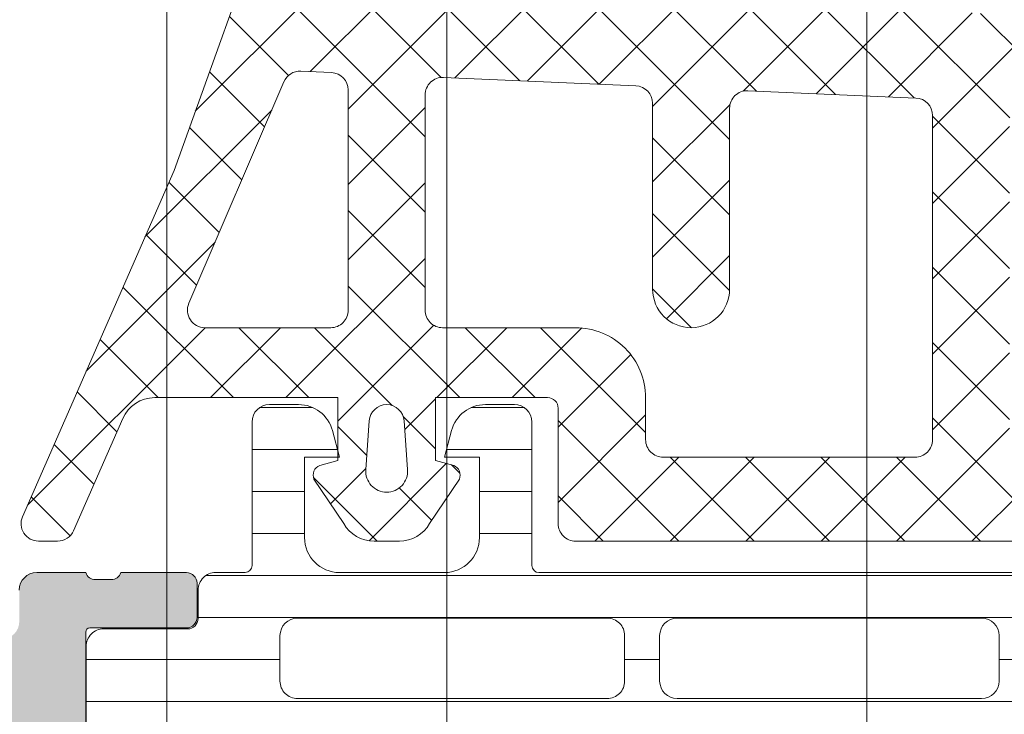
# Model space of a CAD drawing. Header units: millimetres. Extents: x 144573 to 336993, y 74252 to 247042.
# Tile 939 of 1056: x 198244 to 198272, y 231696 to 231716. Entities that reach past the tile are written whole.
import ezdxf

# ---------------------------------------------------------------- set-up
doc = ezdxf.new("R2010")
doc.units = ezdxf.units.MM
doc.layers.add('FASÁDA DETAILNÍ', color=255, linetype='Continuous', lineweight=0)
pattern_1 = [(135, (223145.3692754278, 214980.7191690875), (-1.077630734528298, -1.077630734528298), []), (225, (223145.3692754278, 214980.7191690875), (1.077630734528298, -1.077630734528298), [])]

msp = doc.modelspace()

# ---------------------------------------------------------------- hatches: boundary and pattern name
at = {"layer": 'FASÁDA DETAILNÍ'}
h = msp.add_hatch(color=256, dxfattribs=at)
edge = h.paths.add_edge_path()
edge.add_arc((198234.0512395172, 231745.2190329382), 0.5000674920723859, 90.00773245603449, 179.9922675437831, ccw=False)
edge.add_line((198234.0511720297, 231745.7191004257), (198238.0511720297, 231745.7191004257))
edge.add_arc((198238.0511045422, 231745.2190329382), 0.5000674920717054, 360.0077324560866, 449.99226754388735, ccw=False)
edge.add_line((198238.5511720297, 231745.2191004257), (198238.5511720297, 231743.9190515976))
edge.add_arc((198238.0511351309, 231743.9190884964), 0.5000369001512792, 270.0042279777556, 359.99577202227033, ccw=False)
edge.add_line((198238.0511720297, 231743.4190515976), (198237.5511720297, 231743.4190515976))
edge.add_line((198237.5511720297, 231743.4190515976), (198237.5511720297, 231744.4190515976))
edge.add_line((198237.5511720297, 231744.4190515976), (198236.0511720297, 231744.4190515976))
edge.add_arc((198236.051135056, 231743.4190885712), 0.9999630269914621, 449.9978814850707, 540.0021185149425)
edge.add_line((198235.0511720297, 231743.4190515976), (198235.0511720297, 231739.4190515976))
edge.add_arc((198236.0512488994, 231739.4191284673), 1.000076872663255, 180.0044039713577, 269.9955960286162)
edge.add_line((198236.0511720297, 231738.4190515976), (198237.5511720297, 231738.4190515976))
edge.add_line((198237.5511720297, 231738.4190515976), (198237.5511720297, 231739.4190515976))
edge.add_line((198237.5511720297, 231739.4190515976), (198238.0511720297, 231739.4190515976))
edge.add_arc((198238.0512295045, 231738.9191090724), 0.4999425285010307, -0.006586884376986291, 90.0065868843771, ccw=False)
edge.add_line((198238.5511720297, 231738.9190515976), (198238.5511720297, 231736.1190638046))
edge.add_arc((198238.0511720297, 231736.1190638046), 0.5000000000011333, 270.0000000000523, 360.0000000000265, ccw=False)
edge.add_line((198238.0511720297, 231735.6190638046), (198237.8511720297, 231735.6190638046))
edge.add_arc((198237.8511720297, 231736.1190638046), 0.5000000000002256, 179.9999999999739, 269.99999999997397, ccw=False)
edge.add_line((198237.3511720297, 231736.1190638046), (198237.3511720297, 231736.6190638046))
edge.add_arc((198236.8511369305, 231736.6190287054), 0.500035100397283, 360.0040217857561, 449.9959782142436)
edge.add_line((198236.8511720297, 231737.1190638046), (198236.051168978, 231737.1190638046))
edge.add_arc((198236.0511855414, 231736.6190472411), 0.5000165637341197, 90.00189796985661, 179.9981020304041)
edge.add_line((198235.551168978, 231736.6190638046), (198235.551168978, 231705.3190699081))
edge.add_line((198235.551168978, 231705.3190699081), (198235.98356561, 231699.2806122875))
edge.add_arc((198236.9827852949, 231699.3190683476), 0.9999594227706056, 182.2040028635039, 269.9999999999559)
edge.add_line((198236.9827852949, 231698.3191089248), (198243.6512375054, 231698.3191089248))
edge.add_arc((198243.6512375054, 231698.8191089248), 0.5000000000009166, 270.0000000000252, 359.9999999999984)
edge.add_line((198244.1512375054, 231698.8191089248), (198244.1512375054, 231699.7191089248))
edge.add_arc((198244.6512375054, 231699.7191089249), 0.5000000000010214, 90.00000000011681, 180.0000000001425, ccw=False)
edge.add_line((198244.6512375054, 231700.2191089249), (198246.0512390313, 231700.2191089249))
edge.add_arc((198246.3187596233, 231700.2979453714), 0.278895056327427, 196.4198764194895, 271.1645893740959)
edge.add_line((198246.3244280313, 231700.0191079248), (198246.7780220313, 231700.0191079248))
edge.add_arc((198246.7836826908, 231700.2979760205), 0.2789255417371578, 268.8371299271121, 343.5754054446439)
edge.add_line((198247.0512260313, 231700.2191089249), (198248.9312370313, 231700.2191089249))
edge.add_arc((198248.9312370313, 231699.9191089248), 0.3000000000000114, 360.00000000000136, 450, ccw=False)
edge.add_line((198249.2312370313, 231699.9191089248), (198249.2312370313, 231698.9391346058))
edge.add_arc((198248.9312370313, 231698.9391346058), 0.2999999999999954, 270.0000000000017, 360.00000000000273, ccw=False)
edge.add_line((198248.9312370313, 231698.6391346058), (198246.1712390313, 231698.6391346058))
edge.add_arc((198246.1712390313, 231698.5191346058), 0.1200000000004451, 449.9999999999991, 540)
edge.add_line((198246.0512390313, 231698.5191346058), (198246.0512390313, 231694.2191089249))
edge.add_arc((198246.5512390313, 231694.2191089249), 0.5000000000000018, 179.9999999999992, 269.9999999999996)
edge.add_line((198246.5512390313, 231693.7191089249), (198247.2512390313, 231693.7191089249))
edge.add_line((198247.2512390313, 231693.7191089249), (198249.6440593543, 231695.1006043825))
edge.add_arc((198249.7131192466, 231694.9809891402), 0.1381197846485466, -1.0322764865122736e-10, 119.9999999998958, ccw=False)
edge.add_line((198249.8512390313, 231694.9809891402), (198249.8512390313, 231691.2191089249))
edge.add_arc((198251.8512390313, 231691.2191089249), 1.999999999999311, 180.0000000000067, 270.0000000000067)
edge.add_line((198251.8512390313, 231689.2191089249), (198252.419234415, 231689.2191089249))
edge.add_arc((198252.419234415, 231688.7191089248), 0.5000000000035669, 415.52092823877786, 449.99999999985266, ccw=False)
edge.add_arc((198249.8717611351, 231685.0096103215), 4.999999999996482, 365.34922800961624, 415.5209282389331, ccw=False)
edge.add_arc((198254.7131123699, 231685.4572287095), 0.1381197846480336, 240.0000000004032, 367.70243749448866, ccw=False)
edge.add_line((198254.6440524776, 231685.3376134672), (198252.2512321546, 231686.7191089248))
edge.add_line((198252.2512321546, 231686.7191089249), (198251.5512321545, 231686.7191089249))
edge.add_arc((198251.5512321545, 231686.2191089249), 0.5, 450, 540)
edge.add_line((198251.0512321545, 231686.2191089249), (198251.0512321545, 231681.9190832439))
edge.add_arc((198251.1712321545, 231681.9190832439), 0.1199999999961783, 180, 269.9999999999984)
edge.add_line((198251.1712321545, 231681.7990832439), (198253.9312301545, 231681.7990832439))
edge.add_arc((198253.9312301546, 231681.4990832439), 0.2999999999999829, 0, 90.00000000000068, ccw=False)
edge.add_line((198254.2312301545, 231681.4990832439), (198254.2312301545, 231680.5191089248))
edge.add_arc((198253.9312301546, 231680.5191089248), 0.300000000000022, 270.00000000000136, 360, ccw=False)
edge.add_line((198253.9312301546, 231680.2191089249), (198252.0512191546, 231680.2191089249))
edge.add_arc((198251.783675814, 231680.1402418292), 0.2789255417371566, 376.4245945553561, 451.1628700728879)
edge.add_line((198251.7780151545, 231680.4191099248), (198251.3244211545, 231680.4191099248))
edge.add_arc((198251.3187527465, 231680.1402724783), 0.2788950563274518, 448.8354106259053, 523.5801235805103)
edge.add_line((198251.0512321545, 231680.2191089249), (198248.0511736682, 231680.2191089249))
edge.add_line((198248.0511736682, 231680.2191089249), (198247.3510707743, 231680.9191812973))
edge.add_line((198247.3510707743, 231680.9191812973), (198247.3510707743, 231681.5191874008))
edge.add_line((198247.3510707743, 231681.5191874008), (198248.9510768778, 231681.5191874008))
edge.add_arc((198248.9510674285, 231682.0191968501), 0.5000094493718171, 270.0010827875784, 359.9989172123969)
edge.add_line((198249.4510768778, 231682.0191874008), (198249.4510768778, 231682.4146154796))
edge.add_arc((198248.9510768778, 231682.4146154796), 0.5000000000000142, 360.0000000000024, 375.0000000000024)
edge.add_line((198249.4340397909, 231682.5440250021), (198249.0498309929, 231683.9779117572))
edge.add_arc((198248.0839051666, 231683.7190927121), 1.000000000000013, 375.0000000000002, 450.0000000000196)
edge.add_line((198248.0839051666, 231684.7190927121), (198242.3510829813, 231684.7190927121))
edge.add_line((198242.3510829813, 231684.7190927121), (198242.3510829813, 231681.5191874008))
edge.add_line((198242.3510829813, 231681.5191874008), (198243.1510707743, 231681.5191874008))
edge.add_line((198243.1510707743, 231681.5191874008), (198243.1510707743, 231680.9191812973))
edge.add_line((198243.1510707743, 231680.9191812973), (198241.9386379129, 231680.2191996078))
edge.add_line((198241.9386379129, 231680.2191996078), (198240.8510829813, 231680.2191996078))
edge.add_line((198240.8510829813, 231680.2191996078), (198240.8510829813, 231695.2191089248))
edge.add_arc((198240.3510829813, 231695.2191089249), 0.5000000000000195, 359.9999999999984, 450.0000000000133)
edge.add_line((198240.3510829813, 231695.7191089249), (198234.5511720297, 231695.7191089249))
edge.add_arc((198234.5511720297, 231696.7191089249), 1, 180, 270.00000000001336, ccw=False)
edge.add_line((198233.5511720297, 231696.7191089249), (198233.5511720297, 231745.2191004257))
edge = h.paths.add_edge_path(flags=16)
edge.add_line((198243.1510707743, 231686.3190927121), (198247.5510707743, 231686.3190927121))
edge.add_arc((198247.5510707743, 231686.8190927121), 0.5000000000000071, 270.0000000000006, 359.9999999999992)
edge.add_line((198248.0510707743, 231686.8190927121), (198248.0510707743, 231691.2190927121))
edge.add_arc((198247.5510707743, 231691.2190927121), 0.4999999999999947, 359.9999999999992, 450.0000000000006)
edge.add_line((198247.5510707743, 231691.7190927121), (198243.1510707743, 231691.7190927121))
edge.add_arc((198243.1510707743, 231691.2190927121), 0.5, 450, 540)
edge.add_line((198242.6510707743, 231691.2190927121), (198242.6510707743, 231686.8190927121))
edge.add_arc((198243.1510707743, 231686.8190927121), 0.4999999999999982, 180, 270.0000000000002)
h = msp.add_hatch(dxfattribs=at)
h.set_pattern_fill('ANSI37', color=256, scale=0.48, angle=90, style=0)
h.set_pattern_definition(pattern_1)
edge = h.paths.add_edge_path(flags=16)
edge.add_line((198255.1498950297, 231704.5548064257), (198255.2496390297, 231703.1619524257))
edge.add_arc((198254.6511721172, 231703.119094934), 0.599999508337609, -90.00000835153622, 4.09608051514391, ccw=False)
edge.add_arc((198254.6511719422, 231703.119094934), 0.5999995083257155, 175.9039194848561, 270.00000835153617, ccw=False)
edge.add_line((198254.0527050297, 231703.1619524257), (198254.1524490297, 231704.5548064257))
edge.add_arc((198254.6511720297, 231704.5190919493), 0.5000001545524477, 4.096064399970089, 175.9039356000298, ccw=False)
edge = h.paths.add_edge_path(flags=16)
edge.add_arc((198253.0511754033, 231707.7191000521), 0.4999996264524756, -90.00004280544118, 4.2805441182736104e-05, ccw=False)
edge.add_line((198253.0511750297, 231707.2191004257), (198249.4574900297, 231707.2191004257))
edge.add_arc((198249.4574900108, 231707.7191007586), 0.5000003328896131, 156.7819733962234, 270.00000216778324, ccw=False)
edge.add_line((198248.9979840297, 231707.9162164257), (198251.7138620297, 231714.2473184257))
edge.add_arc((198252.173367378, 231714.050202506), 0.4999998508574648, 87.49988936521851, 156.7819182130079, ccw=False)
edge.add_line((198252.1951780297, 231714.5497264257), (198253.0729850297, 231714.5114004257))
edge.add_arc((198253.0511755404, 231714.0118768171), 0.4999994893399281, -4.485651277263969e-05, 87.50002088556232, ccw=False)
edge.add_line((198253.5511750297, 231714.0118764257), (198253.5511750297, 231707.7191004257))
edge = h.paths.add_edge_path(flags=16)
edge.add_line((198278.6050940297, 231713.1272624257), (198282.7537640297, 231704.2304094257))
edge.add_arc((198282.3006102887, 231704.0191002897), 0.4999998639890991, -90.00002967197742, 25.00000791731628, ccw=False)
edge.add_line((198282.3006100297, 231703.5191004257), (198272.9511750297, 231703.5191004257))
edge.add_arc((198272.9511746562, 231704.0191000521), 0.4999996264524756, 179.9999571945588, 270.0000428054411, ccw=False)
edge.add_line((198272.4511750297, 231704.0191004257), (198272.4511750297, 231713.1430234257))
edge.add_arc((198272.9511750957, 231713.1430232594), 0.5000000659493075, 87.49997275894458, 179.9999809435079, ccw=False)
edge.add_line((198272.9729850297, 231713.6425474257), (198278.1737490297, 231713.4154774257))
edge.add_arc((198278.1519393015, 231712.9159520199), 0.5000012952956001, 25.000091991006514, 87.50000252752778, ccw=False)
edge = h.paths.add_edge_path(flags=16)
edge.add_arc((198269.7511754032, 231704.0191000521), 0.4999996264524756, -90.00004280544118, 4.2805441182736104e-05, ccw=False)
edge.add_line((198269.7511750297, 231703.5191004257), (198262.5511750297, 231703.5191004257))
edge.add_arc((198262.5511746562, 231704.0191000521), 0.4999996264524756, 179.9999571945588, 270.0000428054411, ccw=False)
edge.add_line((198262.0511750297, 231704.0191004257), (198262.0511750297, 231705.2191004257))
edge.add_arc((198260.0511765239, 231705.2191019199), 1.999998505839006, 359.9999571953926, 450.0000428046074)
edge.add_line((198260.0511750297, 231707.2191004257), (198256.2511750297, 231707.2191004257))
edge.add_arc((198256.2511746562, 231707.7191000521), 0.4999996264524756, 179.9999571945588, 270.0000428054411, ccw=False)
edge.add_line((198255.7511750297, 231707.7191004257), (198255.7511750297, 231713.8721614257))
edge.add_arc((198256.2511750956, 231713.8721612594), 0.5000000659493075, 87.49997275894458, 179.9999809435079, ccw=False)
edge.add_line((198256.2729850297, 231714.3716854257), (198261.7729850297, 231714.1315504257))
edge.add_arc((198261.7511755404, 231713.6320268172), 0.499999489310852, -4.485984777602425e-05, 87.50002088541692, ccw=False)
edge.add_line((198262.2511750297, 231713.6320264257), (198262.2511750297, 231708.3191004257))
edge.add_arc((198263.3511750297, 231708.3191004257), 1.100000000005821, 180, 360)
edge.add_line((198264.4511750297, 231708.3191004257), (198264.4511750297, 231713.4923114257))
edge.add_arc((198264.9511750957, 231713.4923112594), 0.5000000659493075, 87.49997275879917, 179.999980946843, ccw=False)
edge.add_line((198264.9729850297, 231713.9918354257), (198269.7729850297, 231713.7822624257))
edge.add_arc((198269.7511755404, 231713.2827388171), 0.4999994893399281, -4.485651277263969e-05, 87.50002088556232, ccw=False)
edge.add_line((198270.2511750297, 231713.2827384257), (198270.2511750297, 231704.0191004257))
edge = h.paths.add_edge_path()
edge.add_line((198284.9642280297, 231705.4055574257), (198280.8663790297, 231714.1934234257))
edge.add_ellipse((198278.1474536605, 231712.9255659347), major_axis=(-3.000002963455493, 0), ratio=1, start_angle=205.0000306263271, end_angle=267.4999411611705)
edge.add_line((198278.2783150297, 231715.9227134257), (198277.6293650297, 231715.9510474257))
edge.add_ellipse((198277.651174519, 231716.4505710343), major_axis=(-0.4999994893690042, 0), ratio=1, start_angle=-4.485317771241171e-05, end_angle=87.50002088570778, ccw=False)
edge.add_line((198277.1511750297, 231716.4505714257), (198277.1511750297, 231717.4191004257))
edge.add_ellipse((198277.0511751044, 231717.4191005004), major_axis=(-0.09999992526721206, 0), ratio=1, start_angle=179.9999571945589, end_angle=270.0000428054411)
edge.add_line((198277.0511750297, 231717.5191004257), (198276.4511750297, 231717.5191004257))
edge.add_ellipse((198276.451174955, 231717.4191005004), major_axis=(-0.0999999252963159, 0), ratio=1, start_angle=-90.0000428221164, end_angle=4.278876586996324e-05)
edge.add_line((198276.3511750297, 231717.4191004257), (198276.3511750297, 231716.5160624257))
edge.add_ellipse((198275.8511749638, 231716.516062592), major_axis=(-0.5000000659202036, 0), ratio=1, start_angle=87.49997275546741, end_angle=179.999980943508, ccw=False)
edge.add_line((198275.8293650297, 231716.0165384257), (198266.9290710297, 231716.4103764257))
edge.add_ellipse((198266.9511751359, 231716.9098877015), major_axis=(-0.5000001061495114, 0), ratio=1, start_angle=-8.298944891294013e-05, end_angle=87.46623077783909, ccw=False)
edge.add_line((198266.4511750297, 231716.9098884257), (198266.4511750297, 231717.5191004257))
edge.add_ellipse((198266.3511751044, 231717.5191005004), major_axis=(-0.0999999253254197, 0), ratio=1, start_angle=179.9999572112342, end_angle=270.0000427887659)
edge.add_line((198266.3511750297, 231717.6191004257), (198265.7511750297, 231717.6191004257))
edge.add_ellipse((198265.751174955, 231717.5191005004), major_axis=(-0.09999992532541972, 0), ratio=1, start_angle=-90.00004280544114, end_angle=4.278876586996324e-05)
edge.add_line((198265.6511750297, 231717.5191004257), (198265.6511750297, 231716.9895384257))
edge.add_ellipse((198265.1511745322, 231716.98953812), major_axis=(-0.5000004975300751, 0), ratio=1, start_angle=87.46630200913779, end_angle=180.0000350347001, ccw=False)
edge.add_line((198265.1290710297, 231716.4900264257), (198253.5888460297, 231717.0006824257))
edge.add_ellipse((198253.6106555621, 231717.5002070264), major_axis=(-0.5000004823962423, 0), ratio=1, start_angle=-3.217057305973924, end_angle=87.50002091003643, ccw=False)
edge.add_line((198253.1114430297, 231717.5282664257), (198253.4000060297, 231722.6620094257))
edge.add_ellipse((198253.8104240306, 231722.5464540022), major_axis=(-0.4263754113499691, 0), ratio=1, start_angle=200.7589723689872, end_angle=344.2751455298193, ccw=False)
edge.add_line((198254.2091190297, 231722.6975774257), (198254.2078790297, 231722.4649744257))
edge.add_line((198254.2078790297, 231722.4649744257), (198253.9097410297, 231720.5823954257))
edge.add_line((198253.9097410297, 231720.5823954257), (198254.3101670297, 231717.7331104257))
edge.add_ellipse((198254.6072476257, 231717.7748610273), major_axis=(-0.2999999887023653, 0), ratio=1, start_angle=7.999744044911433, end_angle=124.5977463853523)
edge.add_ellipse((198253.0741342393, 231719.9974321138), major_axis=(-3.000047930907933, 0), ratio=1, start_angle=124.5976412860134, end_angle=198.0084245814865)
edge.add_line((198255.9272130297, 231720.9249174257), (198255.2936370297, 231723.1798084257))
edge.add_ellipse((198254.5184245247, 231723.0188788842), major_axis=(-0.7917403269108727, 0), ratio=1, start_angle=191.727689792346, end_angle=263.201653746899)
edge.add_line((198254.6121470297, 231723.8050524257), (198253.5539370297, 231723.8062734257))
edge.add_ellipse((198253.6830612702, 231722.6271872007), major_axis=(-1.186135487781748, 0), ratio=1, start_angle=276.2496781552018, end_angle=341.3444235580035)
edge.add_line((198252.5592470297, 231723.0066064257), (198251.4649140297, 231719.7652664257))
edge.add_line((198251.4649140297, 231719.7652664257), (198248.5751360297, 231711.7154714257))
edge.add_line((198248.5751360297, 231711.7154714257), (198244.2423270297, 231701.8175944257))
edge.add_ellipse((198244.7013360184, 231701.6193243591), major_axis=(-0.5000002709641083, 0), ratio=1, start_angle=-23.36204948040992, end_angle=89.93342362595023)
edge.add_line((198244.7007550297, 231701.1193244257), (198245.2474560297, 231701.1186894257))
edge.add_ellipse((198245.2480363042, 231701.6186895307), major_axis=(-0.5000004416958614, 0), ratio=1, start_angle=89.93350548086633, end_angle=156.0791754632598)
edge.add_line((198245.7050900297, 231701.4159524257), (198247.1068460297, 231704.6199554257))
edge.add_ellipse((198248.022987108, 231704.219101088), major_axis=(-0.9999993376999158, 0), ratio=1, start_angle=269.9999471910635, end_angle=336.3683852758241, ccw=False)
edge.add_line((198248.0229880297, 231705.2191004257), (198253.2509300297, 231705.2191004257))
edge.add_line((198253.2509300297, 231705.2191004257), (198253.2509390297, 231703.4196214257))
edge.add_line((198253.2509390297, 231703.4196214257), (198252.7361380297, 231703.2816794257))
edge.add_ellipse((198252.8509032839, 231703.0045254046), major_axis=(-0.2999756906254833, 0), ratio=1, start_angle=-67.50629974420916, end_angle=22.50356669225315)
edge.add_line((198252.5737690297, 231702.8897124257), (198253.4229360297, 231701.6195854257))
edge.add_ellipse((198254.288800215, 231702.1193061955), major_axis=(-0.9997207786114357, 0), ratio=1, start_angle=29.99076069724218, end_angle=90.00761184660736)
edge.add_line((198254.2889330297, 231701.1195854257), (198255.0132940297, 231701.1196164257))
edge.add_ellipse((198255.0130859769, 231702.1193542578), major_axis=(-0.9997378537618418, 0), ratio=1, start_angle=90.01192367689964, end_angle=150.0086750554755)
edge.add_line((198255.8789600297, 231701.6196164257), (198256.7281270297, 231702.8897124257))
edge.add_ellipse((198256.4509795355, 231703.0045243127), major_axis=(-0.2999875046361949, 0), ratio=1, start_angle=157.4975938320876, end_angle=247.5013961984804)
edge.add_line((198256.5657730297, 231703.2816794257), (198256.0509570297, 231703.4196514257))
edge.add_line((198256.0509570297, 231703.4196514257), (198256.0509490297, 231705.2191004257))
edge.add_line((198256.0509490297, 231705.2191004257), (198259.2511760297, 231705.2191004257))
edge.add_ellipse((198259.2511762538, 231704.9191006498), major_axis=(-0.2999997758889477, 0), ratio=1, start_angle=179.9999572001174, end_angle=270.0000428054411, ccw=False)
edge.add_line((198259.5511760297, 231704.9191004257), (198259.5511760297, 231701.6191044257))
edge.add_ellipse((198260.0511756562, 231701.6191040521), major_axis=(-0.4999996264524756, 0), ratio=1, start_angle=-4.280544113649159e-05, end_angle=90.00004280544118)
edge.add_line((198260.0511760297, 231701.1191044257), (198286.9487980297, 231701.1191044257))
edge.add_line((198286.9487980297, 231701.1191044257), (198287.8439160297, 231702.6694964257))
edge.add_ellipse((198287.4109034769, 231702.9194965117), major_axis=(-0.4999999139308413, 0), ratio=1, start_angle=149.9999829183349, end_angle=269.9999366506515)
edge.add_line((198287.4109040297, 231703.4194964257), (198287.4109040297, 231705.1168674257))
edge.add_line((198287.4109040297, 231705.1168674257), (198285.4173820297, 231705.1168674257))
edge.add_ellipse((198285.4173816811, 231705.6168676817), major_axis=(-0.5000002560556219, 0), ratio=1, start_angle=25.000128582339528, end_angle=90.00003995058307, ccw=False)
h = msp.add_hatch(dxfattribs=at)
h.set_pattern_fill('ANSI37', color=256, scale=0.48, angle=90, style=0)
h.set_pattern_definition(pattern_1)
edge = h.paths.add_edge_path(flags=16)
edge.add_line((198255.1498950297, 231704.5548062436), (198255.2496390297, 231703.1619522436))
edge.add_arc((198254.6511721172, 231703.1190947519), 0.599999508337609, -90.00000835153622, 4.09608051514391, ccw=False)
edge.add_arc((198254.6511719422, 231703.1190947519), 0.5999995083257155, 175.9039194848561, 270.00000835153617, ccw=False)
edge.add_line((198254.0527050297, 231703.1619522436), (198254.1524490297, 231704.5548062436))
edge.add_arc((198254.6511720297, 231704.5190917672), 0.5000001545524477, 4.096064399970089, 175.9039356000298, ccw=False)
edge = h.paths.add_edge_path(flags=16)
edge.add_arc((198253.0511754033, 231707.7190998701), 0.4999996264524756, -90.00004280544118, 4.2805441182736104e-05, ccw=False)
edge.add_line((198253.0511750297, 231707.2191002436), (198249.4574900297, 231707.2191002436))
edge.add_arc((198249.4574900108, 231707.7191005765), 0.5000003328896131, 156.7819733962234, 270.00000216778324, ccw=False)
edge.add_line((198248.9979840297, 231707.9162162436), (198251.7138620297, 231714.2473182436))
edge.add_arc((198252.173367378, 231714.050202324), 0.4999998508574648, 87.49988936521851, 156.7819182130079, ccw=False)
edge.add_line((198252.1951780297, 231714.5497262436), (198253.0729850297, 231714.5114002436))
edge.add_arc((198253.0511755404, 231714.011876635), 0.4999994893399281, -4.485651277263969e-05, 87.50002088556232, ccw=False)
edge.add_line((198253.5511750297, 231714.0118762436), (198253.5511750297, 231707.7191002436))
edge = h.paths.add_edge_path(flags=16)
edge.add_line((198278.6050940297, 231713.1272622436), (198282.7537640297, 231704.2304092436))
edge.add_arc((198282.3006102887, 231704.0191001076), 0.4999998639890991, -90.00002967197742, 25.00000791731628, ccw=False)
edge.add_line((198282.3006100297, 231703.5191002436), (198272.9511750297, 231703.5191002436))
edge.add_arc((198272.9511746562, 231704.0190998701), 0.4999996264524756, 179.9999571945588, 270.0000428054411, ccw=False)
edge.add_line((198272.4511750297, 231704.0191002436), (198272.4511750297, 231713.1430232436))
edge.add_arc((198272.9511750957, 231713.1430230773), 0.5000000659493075, 87.49997275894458, 179.9999809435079, ccw=False)
edge.add_line((198272.9729850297, 231713.6425472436), (198278.1737490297, 231713.4154772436))
edge.add_arc((198278.1519393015, 231712.9159518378), 0.5000012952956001, 25.000091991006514, 87.50000252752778, ccw=False)
edge = h.paths.add_edge_path(flags=16)
edge.add_arc((198269.7511754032, 231704.0190998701), 0.4999996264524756, -90.00004280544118, 4.2805441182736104e-05, ccw=False)
edge.add_line((198269.7511750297, 231703.5191002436), (198262.5511750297, 231703.5191002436))
edge.add_arc((198262.5511746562, 231704.0190998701), 0.4999996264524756, 179.9999571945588, 270.0000428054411, ccw=False)
edge.add_line((198262.0511750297, 231704.0191002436), (198262.0511750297, 231705.2191002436))
edge.add_arc((198260.0511765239, 231705.2191017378), 1.999998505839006, 359.9999571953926, 450.0000428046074)
edge.add_line((198260.0511750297, 231707.2191002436), (198256.2511750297, 231707.2191002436))
edge.add_arc((198256.2511746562, 231707.7190998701), 0.4999996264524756, 179.9999571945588, 270.0000428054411, ccw=False)
edge.add_line((198255.7511750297, 231707.7191002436), (198255.7511750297, 231713.8721612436))
edge.add_arc((198256.2511750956, 231713.8721610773), 0.5000000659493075, 87.49997275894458, 179.9999809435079, ccw=False)
edge.add_line((198256.2729850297, 231714.3716852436), (198261.7729850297, 231714.1315502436))
edge.add_arc((198261.7511755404, 231713.6320266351), 0.499999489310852, -4.485984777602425e-05, 87.50002088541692, ccw=False)
edge.add_line((198262.2511750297, 231713.6320262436), (198262.2511750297, 231708.3191002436))
edge.add_arc((198263.3511750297, 231708.3191002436), 1.100000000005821, 180, 360)
edge.add_line((198264.4511750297, 231708.3191002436), (198264.4511750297, 231713.4923112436))
edge.add_arc((198264.9511750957, 231713.4923110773), 0.5000000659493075, 87.49997275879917, 179.999980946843, ccw=False)
edge.add_line((198264.9729850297, 231713.9918352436), (198269.7729850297, 231713.7822622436))
edge.add_arc((198269.7511755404, 231713.2827386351), 0.4999994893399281, -4.485651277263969e-05, 87.50002088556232, ccw=False)
edge.add_line((198270.2511750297, 231713.2827382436), (198270.2511750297, 231704.0191002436))
edge = h.paths.add_edge_path()
edge.add_line((198284.9642280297, 231705.4055572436), (198280.8663790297, 231714.1934232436))
edge.add_ellipse((198278.1474536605, 231712.9255657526), major_axis=(-3.000002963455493, 0), ratio=1, start_angle=205.0000306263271, end_angle=267.4999411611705)
edge.add_line((198278.2783150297, 231715.9227132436), (198277.6293650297, 231715.9510472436))
edge.add_ellipse((198277.651174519, 231716.4505708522), major_axis=(-0.4999994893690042, 0), ratio=1, start_angle=-4.485317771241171e-05, end_angle=87.50002088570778, ccw=False)
edge.add_line((198277.1511750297, 231716.4505712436), (198277.1511750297, 231717.4191002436))
edge.add_ellipse((198277.0511751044, 231717.4191003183), major_axis=(-0.09999992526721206, 0), ratio=1, start_angle=179.9999571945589, end_angle=270.0000428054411)
edge.add_line((198277.0511750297, 231717.5191002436), (198276.4511750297, 231717.5191002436))
edge.add_ellipse((198276.451174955, 231717.4191003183), major_axis=(-0.0999999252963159, 0), ratio=1, start_angle=-90.0000428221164, end_angle=4.278876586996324e-05)
edge.add_line((198276.3511750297, 231717.4191002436), (198276.3511750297, 231716.5160622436))
edge.add_ellipse((198275.8511749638, 231716.5160624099), major_axis=(-0.5000000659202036, 0), ratio=1, start_angle=87.49997275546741, end_angle=179.999980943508, ccw=False)
edge.add_line((198275.8293650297, 231716.0165382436), (198266.9290710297, 231716.4103762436))
edge.add_ellipse((198266.9511751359, 231716.9098875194), major_axis=(-0.5000001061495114, 0), ratio=1, start_angle=-8.298944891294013e-05, end_angle=87.46623077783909, ccw=False)
edge.add_line((198266.4511750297, 231716.9098882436), (198266.4511750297, 231717.5191002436))
edge.add_ellipse((198266.3511751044, 231717.5191003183), major_axis=(-0.0999999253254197, 0), ratio=1, start_angle=179.9999572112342, end_angle=270.0000427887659)
edge.add_line((198266.3511750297, 231717.6191002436), (198265.7511750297, 231717.6191002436))
edge.add_ellipse((198265.751174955, 231717.5191003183), major_axis=(-0.09999992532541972, 0), ratio=1, start_angle=-90.00004280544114, end_angle=4.278876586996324e-05)
edge.add_line((198265.6511750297, 231717.5191002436), (198265.6511750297, 231716.9895382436))
edge.add_ellipse((198265.1511745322, 231716.9895379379), major_axis=(-0.5000004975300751, 0), ratio=1, start_angle=87.46630200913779, end_angle=180.0000350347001, ccw=False)
edge.add_line((198265.1290710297, 231716.4900262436), (198253.5888460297, 231717.0006822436))
edge.add_ellipse((198253.6106555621, 231717.5002068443), major_axis=(-0.5000004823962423, 0), ratio=1, start_angle=-3.217057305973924, end_angle=87.50002091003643, ccw=False)
edge.add_line((198253.1114430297, 231717.5282662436), (198253.4000060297, 231722.6620092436))
edge.add_ellipse((198253.8104240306, 231722.5464538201), major_axis=(-0.4263754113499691, 0), ratio=1, start_angle=200.7589723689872, end_angle=344.2751455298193, ccw=False)
edge.add_line((198254.2091190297, 231722.6975772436), (198254.2078790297, 231722.4649742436))
edge.add_line((198254.2078790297, 231722.4649742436), (198253.9097410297, 231720.5823952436))
edge.add_line((198253.9097410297, 231720.5823952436), (198254.3101670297, 231717.7331102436))
edge.add_ellipse((198254.6072476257, 231717.7748608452), major_axis=(-0.2999999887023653, 0), ratio=1, start_angle=7.999744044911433, end_angle=124.5977463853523)
edge.add_ellipse((198253.0741342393, 231719.9974319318), major_axis=(-3.000047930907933, 0), ratio=1, start_angle=124.5976412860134, end_angle=198.0084245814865)
edge.add_line((198255.9272130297, 231720.9249172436), (198255.2936370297, 231723.1798082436))
edge.add_ellipse((198254.5184245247, 231723.0188787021), major_axis=(-0.7917403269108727, 0), ratio=1, start_angle=191.727689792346, end_angle=263.201653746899)
edge.add_line((198254.6121470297, 231723.8050522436), (198253.5539370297, 231723.8062732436))
edge.add_ellipse((198253.6830612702, 231722.6271870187), major_axis=(-1.186135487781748, 0), ratio=1, start_angle=276.2496781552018, end_angle=341.3444235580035)
edge.add_line((198252.5592470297, 231723.0066062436), (198251.4649140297, 231719.7652662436))
edge.add_line((198251.4649140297, 231719.7652662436), (198248.5751360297, 231711.7154712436))
edge.add_line((198248.5751360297, 231711.7154712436), (198244.2423270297, 231701.8175942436))
edge.add_ellipse((198244.7013360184, 231701.6193241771), major_axis=(-0.5000002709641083, 0), ratio=1, start_angle=-23.36204948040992, end_angle=89.93342362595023)
edge.add_line((198244.7007550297, 231701.1193242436), (198245.2474560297, 231701.1186892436))
edge.add_ellipse((198245.2480363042, 231701.6186893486), major_axis=(-0.5000004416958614, 0), ratio=1, start_angle=89.93350548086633, end_angle=156.0791754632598)
edge.add_line((198245.7050900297, 231701.4159522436), (198247.1068460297, 231704.6199552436))
edge.add_ellipse((198248.022987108, 231704.2191009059), major_axis=(-0.9999993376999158, 0), ratio=1, start_angle=269.9999471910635, end_angle=336.3683852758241, ccw=False)
edge.add_line((198248.0229880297, 231705.2191002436), (198253.2509300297, 231705.2191002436))
edge.add_line((198253.2509300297, 231705.2191002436), (198253.2509390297, 231703.4196212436))
edge.add_line((198253.2509390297, 231703.4196212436), (198252.7361380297, 231703.2816792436))
edge.add_ellipse((198252.8509032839, 231703.0045252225), major_axis=(-0.2999756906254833, 0), ratio=1, start_angle=-67.50629974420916, end_angle=22.50356669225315)
edge.add_line((198252.5737690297, 231702.8897122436), (198253.4229360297, 231701.6195852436))
edge.add_ellipse((198254.288800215, 231702.1193060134), major_axis=(-0.9997207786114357, 0), ratio=1, start_angle=29.99076069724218, end_angle=90.00761184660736)
edge.add_line((198254.2889330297, 231701.1195852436), (198255.0132940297, 231701.1196162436))
edge.add_ellipse((198255.0130859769, 231702.1193540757), major_axis=(-0.9997378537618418, 0), ratio=1, start_angle=90.01192367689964, end_angle=150.0086750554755)
edge.add_line((198255.8789600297, 231701.6196162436), (198256.7281270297, 231702.8897122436))
edge.add_ellipse((198256.4509795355, 231703.0045241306), major_axis=(-0.2999875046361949, 0), ratio=1, start_angle=157.4975938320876, end_angle=247.5013961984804)
edge.add_line((198256.5657730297, 231703.2816792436), (198256.0509570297, 231703.4196512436))
edge.add_line((198256.0509570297, 231703.4196512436), (198256.0509490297, 231705.2191002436))
edge.add_line((198256.0509490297, 231705.2191002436), (198259.2511760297, 231705.2191002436))
edge.add_ellipse((198259.2511762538, 231704.9191004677), major_axis=(-0.2999997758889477, 0), ratio=1, start_angle=179.9999572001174, end_angle=270.0000428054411, ccw=False)
edge.add_line((198259.5511760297, 231704.9191002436), (198259.5511760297, 231701.6191042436))
edge.add_ellipse((198260.0511756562, 231701.6191038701), major_axis=(-0.4999996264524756, 0), ratio=1, start_angle=-4.280544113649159e-05, end_angle=90.00004280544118)
edge.add_line((198260.0511760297, 231701.1191042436), (198286.9487980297, 231701.1191042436))
edge.add_line((198286.9487980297, 231701.1191042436), (198287.8439160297, 231702.6694962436))
edge.add_ellipse((198287.4109034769, 231702.9194963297), major_axis=(-0.4999999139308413, 0), ratio=1, start_angle=149.9999829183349, end_angle=269.9999366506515)
edge.add_line((198287.4109040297, 231703.4194962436), (198287.4109040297, 231705.1168672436))
edge.add_line((198287.4109040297, 231705.1168672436), (198285.4173820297, 231705.1168672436))
edge.add_ellipse((198285.4173816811, 231705.6168674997), major_axis=(-0.5000002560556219, 0), ratio=1, start_angle=25.000128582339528, end_angle=90.00003995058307, ccw=False)
h = msp.add_hatch(dxfattribs=at)
h.set_pattern_fill('LINIE', color=256, scale=1.2, angle=-1.272221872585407e-14, style=0)
h.set_pattern_definition([(360, (198245.4265589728, 231680.9361383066), (2.939128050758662e-16, 1.2), [])])
edge = h.paths.add_edge_path()
edge.add_arc((198248.9612553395, 231698.9099107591), 0.2999999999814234, 269.9979247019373, 359.9979247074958)
edge.add_line((198249.2612553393, 231698.9098998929), (198249.2612839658, 231699.7202312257))
edge.add_arc((198249.7612812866, 231699.7202157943), 0.4999973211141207, 89.99761772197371, 179.9982316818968, ccw=False)
edge.add_line((198249.7613020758, 231700.220213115), (198250.6023743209, 231700.22153366))
edge.add_arc((198250.6023743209, 231700.4215336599), 0.1999999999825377, 270, 360.0000000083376)
edge.add_line((198250.8023743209, 231700.42153366), (198250.8023743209, 231704.52153366))
edge.add_arc((198251.3023743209, 231704.52153366), 0.5, 90, 180, ccw=False)
edge.add_line((198251.3023743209, 231705.02153366), (198252.1331235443, 231705.02153366))
edge.add_arc((198252.1331235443, 231704.02153366), 1, 15.000000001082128, 90, ccw=False)
edge.add_line((198253.0990493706, 231704.2803527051), (198253.3023743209, 231703.52153366))
edge.add_line((198253.3023743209, 231703.52153366), (198252.3023743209, 231703.52153366))
edge.add_line((198252.3023743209, 231703.52153366), (198252.3023743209, 231701.22153366))
edge.add_arc((198253.3065008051, 231701.2232429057), 1.004127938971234, 180.0975300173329, 269.7659122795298)
edge.add_line((198253.30239835, 231700.2191233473), (198256.3022767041, 231700.2191233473))
edge.add_arc((198256.2982483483, 231701.2232426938), 1.004127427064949, 270.2298596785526, 359.9024820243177)
edge.add_line((198257.3023743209, 231701.22153366), (198257.3023743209, 231703.52153366))
edge.add_line((198257.3023743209, 231703.52153366), (198256.3023743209, 231703.52153366))
edge.add_line((198256.3023743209, 231703.52153366), (198256.5056992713, 231704.2803527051))
edge.add_arc((198257.4716250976, 231704.02153366), 0.9999999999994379, 90, 164.9999999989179, ccw=False)
edge.add_line((198257.4716250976, 231705.02153366), (198258.3023743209, 231705.02153366))
edge.add_arc((198258.3023743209, 231704.52153366), 0.4999999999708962, -3.335117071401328e-09, 89.99999999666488, ccw=False)
edge.add_line((198258.8023743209, 231704.52153366), (198258.8023743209, 231700.42153366))
edge.add_arc((198259.0065474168, 231700.4232622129), 0.2041804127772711, 180.4850610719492, 268.8441310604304)
edge.add_line((198259.0024286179, 231700.2191233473), (198284.8437954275, 231700.2191004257))
edge.add_arc((198284.8437799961, 231699.7191031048), 0.4999973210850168, -0.002382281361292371, 89.9982316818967, ccw=False)
edge.add_line((198285.3437773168, 231699.7190823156), (198285.3437486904, 231698.9087509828))
edge.add_arc((198285.6437486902, 231698.9087401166), 0.3000000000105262, 179.997924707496, 269.9979247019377)
edge.add_line((198285.6437378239, 231698.6087401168), (198288.0437362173, 231698.6089851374))
edge.add_arc((198288.0437207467, 231698.1089891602), 0.4999959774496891, -0.0023777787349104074, 89.99822718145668, ccw=False)
edge.add_line((198288.5437167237, 231698.1089684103), (198288.5435900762, 231694.6324269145))
edge.add_arc((198287.5537771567, 231694.7747734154), 0.9999960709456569, 237.2709086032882, 351.81631665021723, ccw=False)
edge.add_line((198287.013111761, 231693.9335403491), (198284.7295026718, 231695.2520927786))
edge.add_arc((198284.4794870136, 231694.8190891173), 0.5000000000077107, 59.9979281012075, 89.99786479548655)
edge.add_line((198284.4795056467, 231695.319089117), (198250.1252368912, 231695.3201754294))
edge.add_arc((198250.1252193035, 231694.8201754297), 0.5000000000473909, 89.9979846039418, 119.9979212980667)
edge.add_line((198249.8752350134, 231695.2531972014), (198247.5915304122, 231693.9348102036))
edge.add_arc((198247.0509259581, 231694.7760824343), 0.9999960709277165, 188.1795327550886, 302.7249408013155, ccw=False)
edge.add_line((198246.0611027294, 231694.6338076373), (198246.0612293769, 231698.1103491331))
edge.add_arc((198246.5612253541, 231698.1103336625), 0.4999959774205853, 89.99762221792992, 179.9982271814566, ccw=False)
edge.add_line((198246.561246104, 231698.6103296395), (198248.9612444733, 231698.6099107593))
edge = h.paths.add_edge_path(flags=16)
edge.add_line((198273.1523680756, 231698.4196351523), (198273.1523680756, 231697.119641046))
edge.add_arc((198273.6523644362, 231697.1196374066), 0.4999963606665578, 179.9995829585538, 270.0004170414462)
edge.add_line((198273.6523680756, 231696.619641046), (198282.5023619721, 231696.619641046))
edge.add_arc((198282.5023656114, 231697.1196374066), 0.4999963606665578, 269.9995829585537, 360.0004170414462)
edge.add_line((198283.0023619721, 231697.119641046), (198283.0023619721, 231698.4196351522))
edge.add_arc((198282.5023619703, 231698.419651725), 0.5000000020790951, 359.9981008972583, 449.9999997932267)
edge.add_line((198282.5023619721, 231698.9196517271), (198273.6523680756, 231698.9196517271))
edge.add_arc((198273.6523680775, 231698.419651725), 0.5000000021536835, 90.00000021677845, 180.0018990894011)
edge = h.paths.add_edge_path(flags=16)
edge.add_arc((198262.9523619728, 231698.4196517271), 0.5, 90, 180)
edge.add_line((198262.4523619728, 231698.4196517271), (198262.4523619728, 231697.119641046))
edge.add_arc((198262.9523619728, 231697.119641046), 0.5, 180, 270)
edge.add_line((198262.9523619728, 231696.619641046), (198271.6523680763, 231696.619641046))
edge.add_arc((198271.6523680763, 231697.119641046), 0.5, 270, 360)
edge.add_line((198272.1523680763, 231697.119641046), (198272.1523680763, 231698.4196517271))
edge.add_arc((198271.6523680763, 231698.4196517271), 0.5, 0, 90)
edge.add_line((198271.6523680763, 231698.9196517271), (198262.9523619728, 231698.9196517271))
edge = h.paths.add_edge_path(flags=16)
edge.add_arc((198260.9523656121, 231697.1196374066), 0.4999963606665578, 269.9995829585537, 360.0004170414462)
edge.add_line((198261.4523619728, 231697.119641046), (198261.4523619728, 231698.4196351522))
edge.add_arc((198260.9523619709, 231698.419651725), 0.5000000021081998, 359.9981008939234, 449.9999997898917)
edge.add_line((198260.9523619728, 231698.9196517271), (198252.1023528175, 231698.9196517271))
edge.add_arc((198252.1023528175, 231698.4196669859), 0.4999847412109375, 90, 180)
edge.add_line((198251.6023680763, 231698.4196669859), (198251.6023680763, 231697.1196563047))
edge.add_arc((198252.1023833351, 231697.1196563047), 0.5000152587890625, 180, 270)
edge.add_line((198252.1023833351, 231696.619641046), (198260.9523619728, 231696.619641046))

# ---------------------------------------------------------------- linework, layer by layer
for p, q in [((198248.3692601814, 223842.6779105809), (198248.3692601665, 242857.1778107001)), ((198248.3692601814, 228642.6779105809), (198248.3692601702, 242857.1778107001)), ((198248.369260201, 219182.1778107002), (198248.3692601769, 242857.1778107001)), ((198256.3692601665, 242857.1778107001), (198256.3692601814, 223842.6779105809)), ((198256.3692601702, 242857.1778107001), (198256.3692601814, 228642.6779105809)), ((198256.369260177, 242857.1778107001), (198256.3692601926, 227409.0552677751)), ((198256.369260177, 242857.1778107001), (198256.3692601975, 222609.0552556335)), ((198268.3692601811, 223842.6779105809), (198268.3692601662, 242857.1778107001)), ((198268.3692601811, 228642.6779105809), (198268.3692601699, 242857.1778107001)), ((198268.3692601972, 222609.0552556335), (198268.3692601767, 242857.1778107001)), ((198268.3692601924, 227409.0552677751), (198268.3692601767, 242857.1778107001)), ((198248.3692601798, 231267.6779195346), (198248.3692601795, 233176.6777205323)), ((198256.3692601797, 231740.3935999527), (198256.3692601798, 231267.6779195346)), ((198268.3692601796, 231267.6779195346), (198268.3692601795, 231740.3935999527)), ((198244.6512375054, 231700.2191089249), (198246.0512390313, 231700.2191089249)), ((198247.0512260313, 231700.2191089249), (198248.9312370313, 231700.2191089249)), ((198246.3244280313, 231700.0191079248), (198246.7780220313, 231700.0191079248)), ((198249.2312370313, 231699.9191089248), (198249.2312370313, 231698.9391346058)), ((198246.0512390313, 231698.5191346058), (198246.0512390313, 231694.2191089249)), ((198248.9312370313, 231698.6391346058), (198246.1712390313, 231698.6391346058))]:
    msp.add_line(p, q, dxfattribs=at)
at = {"layer": 'FASÁDA DETAILNÍ', "extrusion": (0, 0, -1)}
for points in [[(-198251.4649140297, 231719.7652664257), (-198248.5751360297, 231711.7154714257), (-198244.2423270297, 231701.8175944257), (-198244.2423270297, 231701.8175944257, -0.538982), (-198244.7007550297, 231701.1193244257), (-198245.2474560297, 231701.1186894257), (-198245.2474560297, 231701.1186894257, -0.296905), (-198245.7050900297, 231701.4159524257), (-198247.1068460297, 231704.6199554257), (-198247.1068460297, 231704.6199554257, 0.297963), (-198248.0229880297, 231705.2191004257), (-198253.2509300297, 231705.2191004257), (-198253.2509390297, 231703.4196214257), (-198252.7361380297, 231703.2816794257), (-198252.7361380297, 231703.2816794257, -0.414264), (-198252.5737690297, 231702.8897124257), (-198253.4229360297, 231701.6195854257), (-198253.4229360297, 231701.6195854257, -0.268028), (-198254.2889330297, 231701.1195854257), (-198255.0132940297, 231701.1196164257), (-198255.0132940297, 231701.1196164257, -0.267934), (-198255.8789600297, 231701.6196164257), (-198256.7281270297, 231702.8897124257), (-198256.7281270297, 231702.8897124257, -0.414233), (-198256.5657730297, 231703.2816794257), (-198256.0509570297, 231703.4196514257), (-198256.0509490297, 231705.2191004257), (-198259.2511760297, 231705.2191004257), (-198259.2511760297, 231705.2191004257, 0.414214), (-198259.5511760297, 231704.9191004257), (-198259.5511760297, 231701.6191044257), (-198259.5511760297, 231701.6191044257, -0.414214), (-198260.0511760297, 231701.1191044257), (-198286.9487980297, 231701.1191044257)], [(-198251.4649140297, 231719.7652662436), (-198248.5751360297, 231711.7154712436), (-198244.2423270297, 231701.8175942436), (-198244.2423270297, 231701.8175942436, -0.538982), (-198244.7007550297, 231701.1193242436), (-198245.2474560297, 231701.1186892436), (-198245.2474560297, 231701.1186892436, -0.296905), (-198245.7050900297, 231701.4159522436), (-198247.1068460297, 231704.6199552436), (-198247.1068460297, 231704.6199552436, 0.297963), (-198248.0229880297, 231705.2191002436), (-198253.2509300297, 231705.2191002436), (-198253.2509390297, 231703.4196212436), (-198252.7361380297, 231703.2816792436), (-198252.7361380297, 231703.2816792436, -0.414264), (-198252.5737690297, 231702.8897122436), (-198253.4229360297, 231701.6195852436), (-198253.4229360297, 231701.6195852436, -0.268028), (-198254.2889330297, 231701.1195852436), (-198255.0132940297, 231701.1196162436), (-198255.0132940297, 231701.1196162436, -0.267934), (-198255.8789600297, 231701.6196162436), (-198256.7281270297, 231702.8897122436), (-198256.7281270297, 231702.8897122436, -0.414233), (-198256.5657730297, 231703.2816792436), (-198256.0509570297, 231703.4196512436), (-198256.0509490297, 231705.2191002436), (-198259.2511760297, 231705.2191002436), (-198259.2511760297, 231705.2191002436, 0.414214), (-198259.5511760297, 231704.9191002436), (-198259.5511760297, 231701.6191042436), (-198259.5511760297, 231701.6191042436, -0.414214), (-198260.0511760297, 231701.1191042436), (-198286.9487980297, 231701.1191042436)]]:
    msp.add_lwpolyline(points, format="xyb", dxfattribs=at)
at = {"layer": 'FASÁDA DETAILNÍ'}
for points in [[(198253.5511750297, 231707.7191004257, -0.414214), (198253.0511750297, 231707.2191004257), (198249.4574900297, 231707.2191004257), (198249.4574900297, 231707.2191004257, -0.538546), (198248.9979840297, 231707.9162164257), (198251.7138620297, 231714.2473184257), (198251.7138620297, 231714.2473184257, -0.311858), (198252.1951780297, 231714.5497264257), (198253.0729850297, 231714.5114004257), (198253.0729850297, 231714.5114004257, -0.401491), (198253.5511750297, 231714.0118764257), (198253.5511750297, 231707.7191004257)], [(198253.5511750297, 231707.7191002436, -0.414214), (198253.0511750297, 231707.2191002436), (198249.4574900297, 231707.2191002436), (198249.4574900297, 231707.2191002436, -0.538546), (198248.9979840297, 231707.9162162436), (198251.7138620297, 231714.2473182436), (198251.7138620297, 231714.2473182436, -0.311858), (198252.1951780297, 231714.5497262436), (198253.0729850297, 231714.5114002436), (198253.0729850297, 231714.5114002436, -0.401491), (198253.5511750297, 231714.0118762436), (198253.5511750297, 231707.7191002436)], [(198270.2511750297, 231704.0191004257, -0.414214), (198269.7511750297, 231703.5191004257), (198262.5511750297, 231703.5191004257), (198262.5511750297, 231703.5191004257, -0.414214), (198262.0511750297, 231704.0191004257), (198262.0511750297, 231705.2191004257), (198262.0511750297, 231705.2191004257, 0.414214), (198260.0511750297, 231707.2191004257), (198256.2511750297, 231707.2191004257), (198256.2511750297, 231707.2191004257, -0.414214), (198255.7511750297, 231707.7191004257), (198255.7511750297, 231713.8721614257), (198255.7511750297, 231713.8721614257, -0.427052), (198256.2729850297, 231714.3716854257), (198261.7729850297, 231714.1315504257), (198261.7729850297, 231714.1315504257, -0.401491), (198262.2511750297, 231713.6320264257), (198262.2511750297, 231708.3191004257), (198262.2511750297, 231708.3191004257, 1), (198264.4511750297, 231708.3191004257), (198264.4511750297, 231713.4923114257), (198264.4511750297, 231713.4923114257, -0.427052), (198264.9729850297, 231713.9918354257), (198269.7729850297, 231713.7822624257), (198269.7729850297, 231713.7822624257, -0.401491), (198270.2511750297, 231713.2827384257), (198270.2511750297, 231704.0191004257)], [(198270.2511750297, 231704.0191002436, -0.414214), (198269.7511750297, 231703.5191002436), (198262.5511750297, 231703.5191002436), (198262.5511750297, 231703.5191002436, -0.414214), (198262.0511750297, 231704.0191002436), (198262.0511750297, 231705.2191002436), (198262.0511750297, 231705.2191002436, 0.414214), (198260.0511750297, 231707.2191002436), (198256.2511750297, 231707.2191002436), (198256.2511750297, 231707.2191002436, -0.414214), (198255.7511750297, 231707.7191002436), (198255.7511750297, 231713.8721612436), (198255.7511750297, 231713.8721612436, -0.427052), (198256.2729850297, 231714.3716852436), (198261.7729850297, 231714.1315502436), (198261.7729850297, 231714.1315502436, -0.401491), (198262.2511750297, 231713.6320262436), (198262.2511750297, 231708.3191002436), (198262.2511750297, 231708.3191002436, 1), (198264.4511750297, 231708.3191002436), (198264.4511750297, 231713.4923112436), (198264.4511750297, 231713.4923112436, -0.427052), (198264.9729850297, 231713.9918352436), (198269.7729850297, 231713.7822622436), (198269.7729850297, 231713.7822622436, -0.401491), (198270.2511750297, 231713.2827382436), (198270.2511750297, 231704.0191002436)], [(198255.1498950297, 231704.5548064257), (198255.2496390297, 231703.1619524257), (198255.2496390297, 231703.1619524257, -0.435311), (198254.6511720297, 231702.5190954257, -0.435311), (198254.0527050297, 231703.1619524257), (198254.1524490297, 231704.5548064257), (198254.1524490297, 231704.5548064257, -0.930949), (198255.1498950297, 231704.5548064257)], [(198255.1498950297, 231704.5548062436), (198255.2496390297, 231703.1619522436), (198255.2496390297, 231703.1619522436, -0.435311), (198254.6511720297, 231702.5190952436, -0.435311), (198254.0527050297, 231703.1619522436), (198254.1524490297, 231704.5548062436), (198254.1524490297, 231704.5548062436, -0.930949), (198255.1498950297, 231704.5548062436)], [(198260.9523619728, 231696.619641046, 0.4142178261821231), (198261.4523619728, 231697.119641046), (198261.4523619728, 231698.4196351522, 0.4142232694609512), (198260.9523619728, 231698.9196517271), (198252.1023528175, 231698.9196517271, 0.4142135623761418), (198251.6023680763, 231698.4196669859), (198251.6023680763, 231697.1196563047, 0.4142135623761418), (198252.1023833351, 231696.619641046)], [(198262.9523619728, 231698.9196517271, 0.4142135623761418), (198262.4523619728, 231698.4196517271), (198262.4523619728, 231697.119641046, 0.4142135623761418), (198262.9523619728, 231696.619641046), (198271.6523680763, 231696.619641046, 0.4142135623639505), (198272.1523680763, 231697.119641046), (198272.1523680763, 231698.4196517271, 0.414213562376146), (198271.6523680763, 231698.9196517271)]]:
    msp.add_lwpolyline(points, format="xyb", close=True, dxfattribs=at)
msp.add_lwpolyline([(198246.0611027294, 231694.6338076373), (198246.0612293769, 231698.1103491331, -0.4142166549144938), (198246.561246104, 231698.6103296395), (198248.9612444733, 231698.6099107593, 0.4142135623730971), (198249.2612553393, 231698.9098998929), (198249.2612839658, 231699.7202312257, -0.4142167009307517), (198249.7613020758, 231700.220213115), (198250.6023743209, 231700.22153366, 0.414213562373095), (198250.8023743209, 231700.42153366), (198250.8023743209, 231704.52153366, -0.414213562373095), (198251.3023743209, 231705.02153366), (198252.1331235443, 231705.02153366, -0.3394542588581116), (198253.0990493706, 231704.2803527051), (198253.3023743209, 231703.52153366), (198252.3023743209, 231703.52153366), (198252.3023743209, 231701.22153366, 0.4125193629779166), (198253.30239835, 231700.2191233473), (198256.3022767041, 231700.2191233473, 0.4125410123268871), (198257.3023743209, 231701.22153366), (198257.3023743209, 231703.52153366), (198256.3023743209, 231703.52153366), (198256.5056992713, 231704.2803527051, -0.3394542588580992), (198257.4716250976, 231705.02153366), (198258.3023743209, 231705.02153366, -0.414213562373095), (198258.8023743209, 231704.52153366), (198258.8023743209, 231700.42153366, 0.4058498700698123), (198259.0024286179, 231700.2191233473), (198284.8437954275, 231700.2191004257, -0.4142167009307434)], format="xyb", dxfattribs=at)
for centre, radius, start, end in [((198244.6512375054, 231699.7191089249), 0.5000000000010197, 90, 180), ((198246.3187596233, 231700.2979453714), 0.2788950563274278, 196.4198764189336, 271.1645893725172), ((198246.7836826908, 231700.2979760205), 0.2789255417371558, 268.8371299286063, 343.5754054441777), ((198248.9312370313, 231699.9191089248), 0.3000000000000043, 0, 90), ((198248.9312370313, 231698.9391346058), 0.2999999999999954, 270, 0), ((198246.1712390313, 231698.5191346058), 0.1200000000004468, 90, 180)]:
    msp.add_arc(centre, radius, start, end, dxfattribs=at)

doc.saveas('drawing.dxf')
